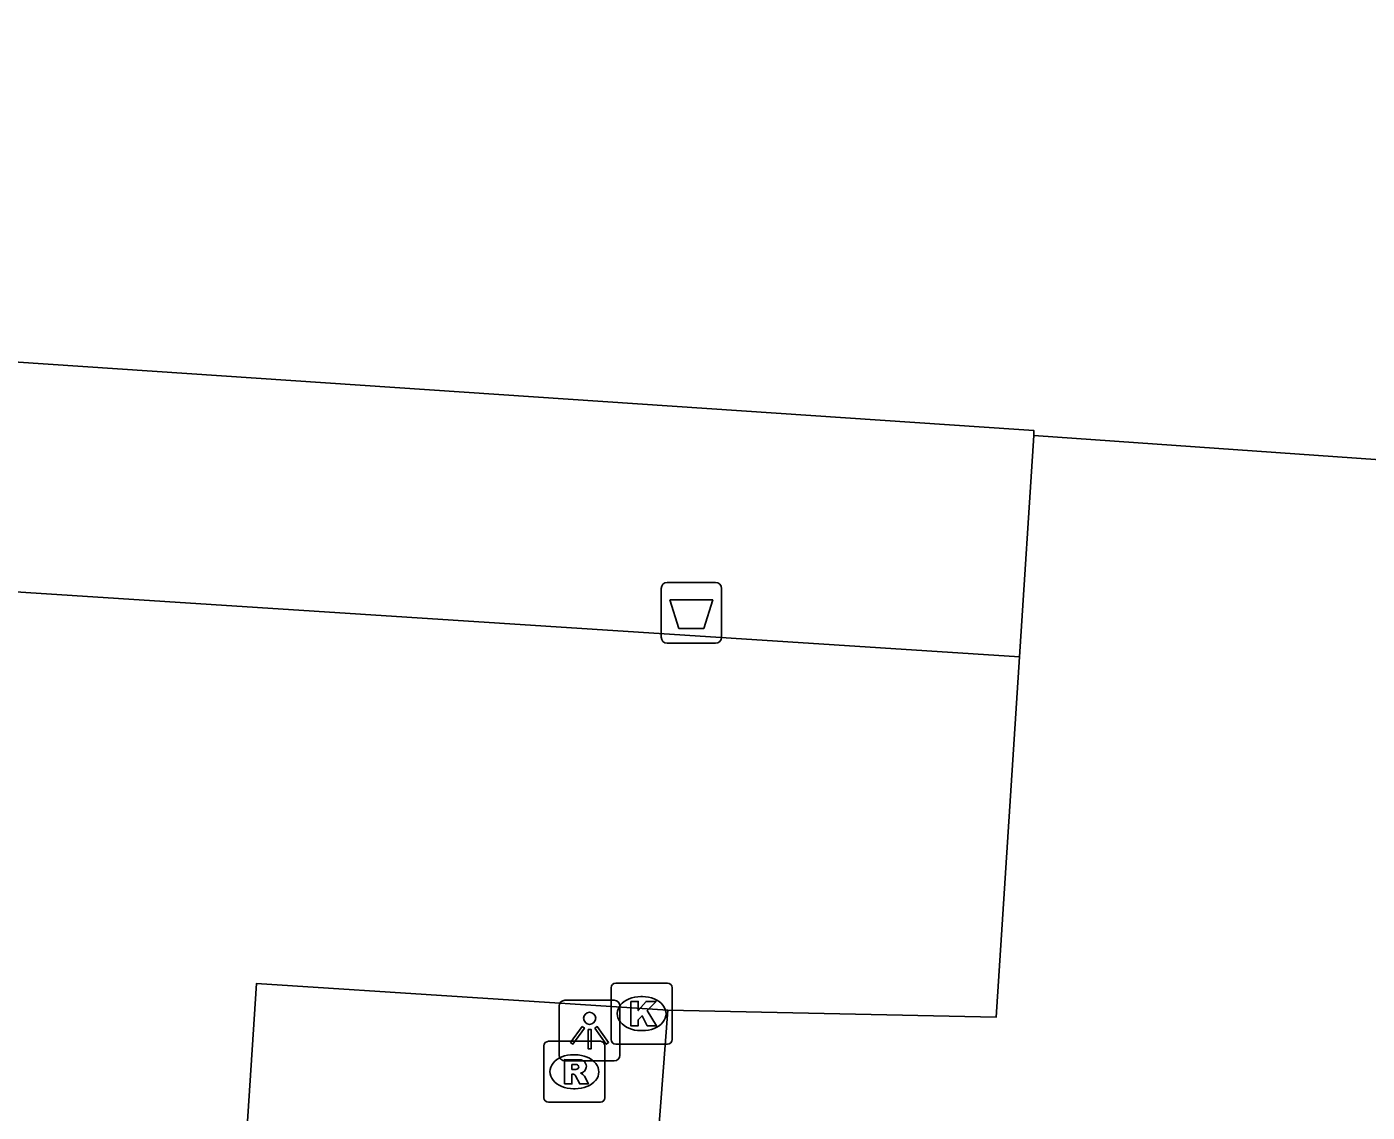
# Model space of a CAD drawing. Extents: x 161848 to 162726, y 385382 to 386521.
# Drawn here: x 162085.67 to 162107.68, y 385618.13 to 385635.96 of the extents above; entities that cross this region are included whole.
import ezdxf

# ---------------------------------------------------------------- set-up
doc = ezdxf.new("R2010")
doc.units = 0
for name, color, linetype in [('IMGEO_Afvalbak', 7, 'Continuous'), ('IMGEO_Kolk', 7, 'Continuous'), ('IMGEO_Lichtpunt', 7, 'Continuous'), ('IMGEO_Pand', 7, 'Continuous'), ('IMGEO_Rijbaan_lokaal_open', 7, 'Continuous'), ('IMGEO_Rioolput', 7, 'Continuous'), ('IMGEO_Voetpad_open', 7, 'Continuous')]:
    doc.layers.add(name, color=color, linetype=linetype)

msp = doc.modelspace()

# ---------------------------------------------------------------- linework, layer by layer
at = {"layer": 'IMGEO_Afvalbak'}
for p, q in [((162096.189, 385626.831), (162096.979, 385626.831)), ((162096.979, 385626.831), (162096.189, 385626.831)), ((162096.089, 385625.931), (162096.089, 385626.731)), ((162096.089, 385626.731), (162096.089, 385625.931)), ((162097.079, 385626.731), (162097.079, 385625.931)), ((162097.079, 385625.931), (162097.079, 385626.731)), ((162096.979, 385625.831), (162096.189, 385625.831)), ((162096.189, 385625.831), (162096.979, 385625.831))]:
    msp.add_line(p, q, dxfattribs=at)
msp.add_lwpolyline([(162096.232, 385626.545), (162096.936, 385626.545), (162096.787, 385626.075), (162096.381, 385626.075), (162096.232, 385626.545)], dxfattribs=at)
for centre, start, end in [((162096.189, 385626.731), 90, 180), ((162096.189, 385626.731), 90, 180), ((162096.979, 385626.731), 0, 90), ((162096.979, 385626.731), 360, 90), ((162096.189, 385625.931), 180, 270), ((162096.189, 385625.931), 180, 270), ((162096.979, 385625.931), 270, 0), ((162096.979, 385625.931), 270, 0)]:
    msp.add_arc(centre, 0.1, start, end, dxfattribs=at)
at = {"layer": 'IMGEO_Kolk'}
for p, q in [((162095.267, 385619.324), (162095.267, 385620.176)), ((162095.342, 385620.25), (162096.194, 385620.25)), ((162096.268, 385620.176), (162096.268, 385619.324)), ((162095.755, 385620.03), (162095.78, 385620.03)), ((162095.778, 385619.47), (162095.753, 385619.47)), ((162096.194, 385619.25), (162095.342, 385619.25))]:
    msp.add_line(p, q, dxfattribs=at)
for points in [[(162095.267, 385619.324), (162095.267, 385620.176)], [(162095.342, 385620.25), (162096.194, 385620.25)], [(162096.268, 385620.176), (162096.268, 385619.324)], [(162095.588, 385619.95), (162095.711, 385619.95), (162095.711, 385619.799), (162095.841, 385619.95), (162096.005, 385619.95), (162095.859, 385619.799), (162096.012, 385619.55), (162095.86, 385619.55), (162095.775, 385619.714), (162095.711, 385619.647), (162095.711, 385619.55), (162095.588, 385619.55), (162095.588, 385619.95)], [(162096.194, 385619.25), (162095.342, 385619.25)]]:
    msp.add_lwpolyline(points, dxfattribs=at)
for centre, start, end in [((162095.344, 385620.174), 91.552, 178.448), ((162095.344, 385620.174), 91.552, 178.448), ((162096.192, 385620.174), 1.552, 88.448), ((162096.192, 385620.174), 1.552, 88.448), ((162095.344, 385619.326), 181.552, 268.448), ((162095.344, 385619.326), 181.552, 268.448), ((162096.192, 385619.326), 271.552, 358.448), ((162096.192, 385619.326), 271.552, 358.448)]:
    msp.add_arc(centre, 0.0765, start, end, dxfattribs=at)
for centre, major_axis, ratio, start_param, end_param in [((162095.754, 385619.75), (-0.387, 0.002), 0.722429, 4.712389, 7.853982), ((162095.779, 385619.75), (-0.39, 0.002), 0.717154, 1.570796, 4.712389)]:
    msp.add_ellipse(centre, major_axis=major_axis, ratio=ratio, start_param=start_param, end_param=end_param, dxfattribs=at)
at = {"layer": 'IMGEO_Lichtpunt'}
for p, q in [((162095.317, 385619.97), (162094.509, 385619.97)), ((162095.317, 385619.97), (162094.509, 385619.97)), ((162094.415, 385619.875), (162094.415, 385619.068)), ((162094.415, 385619.875), (162094.415, 385619.068)), ((162095.411, 385619.068), (162095.411, 385619.875)), ((162095.411, 385619.068), (162095.411, 385619.875)), ((162094.509, 385618.974), (162095.317, 385618.974)), ((162094.509, 385618.974), (162095.317, 385618.974))]:
    msp.add_line(p, q, dxfattribs=at)
for points in [[(162094.789, 385619.539), (162094.828, 385619.511), (162094.64, 385619.249), (162094.602, 385619.276), (162094.789, 385619.539)], [(162095.001, 385619.511), (162095.039, 385619.538), (162095.226, 385619.276), (162095.187, 385619.248), (162095.001, 385619.511)], [(162094.891, 385619.491), (162094.938, 385619.491), (162094.938, 385619.169), (162094.891, 385619.169), (162094.891, 385619.491)]]:
    msp.add_lwpolyline(points, dxfattribs=at)
msp.add_circle((162094.914, 385619.673), 0.0994, dxfattribs=at)
for centre, start, end in [((162094.509, 385619.875), 90, 180), ((162094.509, 385619.875), 90, 180), ((162095.317, 385619.875), 0, 90), ((162095.317, 385619.875), 0, 90), ((162094.509, 385619.068), 180, 270), ((162094.509, 385619.068), 180, 270), ((162095.317, 385619.068), 270, 0), ((162095.317, 385619.068), 270, 360)]:
    msp.add_arc(centre, 0.0946, start, end, dxfattribs=at)
at = {"layer": 'IMGEO_Pand'}
for points in [[(162029.285, 385635.956), (162044.659, 385634.952), (162044.546, 385633.206), (162101.964, 385629.344), (162102.206, 385629.327), (162102.206, 385629.243)], [(162102.206, 385629.243), (162108.833, 385628.78)]]:
    msp.add_lwpolyline(points, dxfattribs=at)
at = {"layer": 'IMGEO_Rijbaan_lokaal_open'}
for points in [[(162028.926, 385630.337), (162101.971, 385625.611)], [(162101.971, 385625.611), (162101.588, 385619.691), (162096.199, 385619.809)], [(162087.578, 385591.669), (162089.444, 385620.246), (162096.199, 385619.809)]]:
    msp.add_lwpolyline(points, dxfattribs=at)
at = {"layer": 'IMGEO_Rioolput'}
for p, q in [((162094.238, 385619.295), (162095.09, 385619.295)), ((162094.163, 385618.369), (162094.163, 385619.221)), ((162094.651, 385619.075), (162094.676, 385619.075)), ((162095.164, 385619.221), (162095.164, 385618.369)), ((162094.674, 385618.515), (162094.649, 385618.515)), ((162095.09, 385618.295), (162094.238, 385618.295))]:
    msp.add_line(p, q, dxfattribs=at)
for points in [[(162094.238, 385619.295), (162095.09, 385619.295)], [(162094.163, 385618.369), (162094.163, 385619.221)], [(162095.164, 385619.221), (162095.164, 385618.369)], [(162094.752, 385618.993), (162094.5, 385618.995), (162094.5, 385618.595)], [(162094.678, 385618.914), (162094.624, 385618.914), (162094.624, 385618.833)], [(162094.5, 385618.595), (162094.624, 385618.595), (162094.624, 385618.757), (162094.635, 385618.757)], [(162094.624, 385618.833), (162094.676, 385618.833)], [(162094.682, 385618.728), (162094.753, 385618.595), (162094.893, 385618.595), (162094.828, 385618.721)], [(162095.09, 385618.295), (162094.238, 385618.295)]]:
    msp.add_lwpolyline(points, dxfattribs=at)
for centre, radius, start, end in [((162094.24, 385619.219), 0.0765, 91.552, 178.448), ((162094.24, 385619.219), 0.0765, 91.552, 178.448), ((162095.088, 385619.219), 0.0765, 1.552, 88.448), ((162095.088, 385619.219), 0.0765, 1.552, 88.448), ((162094.66, 385619.022), 0.19, 274.7715, 282.9687), ((162094.684, 385618.818), 0.0964, 77.0061, 93.1865), ((162094.698, 385618.875), 0.0378, 276.6634, 79.6772), ((162094.751, 385618.883), 0.109, 350.3612, 89.416), ((162094.749, 385618.883), 0.112, 277.5842, 350.9817), ((162094.634, 385618.704), 0.0533, 26.0293, 88.6989), ((162094.733, 385618.668), 0.108, 29.5134, 73.7905), ((162094.24, 385618.371), 0.0765, 181.552, 268.448), ((162094.24, 385618.371), 0.0765, 181.552, 268.448), ((162095.088, 385618.371), 0.0765, 271.552, 358.448), ((162095.088, 385618.371), 0.0765, 271.552, 358.448)]:
    msp.add_arc(centre, radius, start, end, dxfattribs=at)
for centre, major_axis, ratio, start_param, end_param in [((162094.65, 385618.795), (-0.387, 0.002), 0.722429, 4.712389, 7.853982), ((162094.675, 385618.795), (-0.39, 0.002), 0.717154, 1.570796, 4.712389)]:
    msp.add_ellipse(centre, major_axis=major_axis, ratio=ratio, start_param=start_param, end_param=end_param, dxfattribs=at)
at = {"layer": 'IMGEO_Voetpad_open'}
for points in [[(162102.206, 385629.243), (162101.971, 385625.611)], [(162096.199, 385619.809), (162094.025, 385591.248)]]:
    msp.add_lwpolyline(points, dxfattribs=at)

doc.saveas('drawing.dxf')
